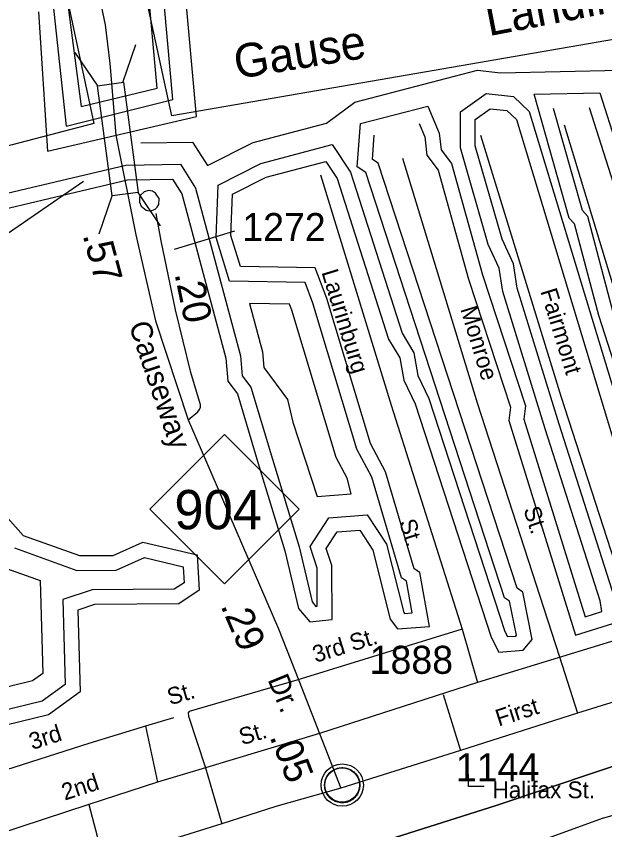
# Model space of a CAD drawing. Extents: x 2104537 to 2336408, y 34176 to 229611.
# Drawn here: x 2169621 to 2172243, y 50389 to 54016 of the extents above; entities that cross this region are included whole.
import ezdxf

# ---------------------------------------------------------------- set-up
doc = ezdxf.new("R2010")
doc.units = 0
for name, color, linetype in [('Exist Boundary Political City Limit New', 7, 'Continuous'), ('Exist Boundary Political CountyLine', 7, 'Continuous'), ('Exist Civil Demographics Community CELL', 7, 'Continuous'), ('Exist Hydrographic Buffer Line', 7, 'Continuous'), ('Exist Hydrographic Creek Single Shore', 7, 'Continuous'), ('Exist Hydrographic River Shore Label', 7, 'Continuous'), ('Exist Road Non-System Type 51', 7, 'Continuous'), ('Exist Road Non-System Type 51 Label', 7, 'Continuous'), ('Exist Road Primary NC Attributed', 7, 'Continuous'), ('Exist Road Primary NC Label', 7, 'Continuous'), ('Exist Road Primary NC Mileage Hundredths English Label', 7, 'Continuous'), ('Exist Road Primary NC Shield CELL', 7, 'Continuous'), ('Exist Road Primary NC Shield Number Label', 7, 'Continuous'), ('Exist Road Primary NC Structure Standard Bridge CELL', 7, 'Continuous'), ('Exist Road Primary NC Structure Standard Bridge Number Label', 7, 'Continuous'), ('Exist Road Secondary Mileage Hundredths English Label', 7, 'Continuous'), ('Exist Road Secondary Type 51 Attributed', 7, 'Continuous'), ('Exist Road Secondary Type 51 Number Label', 7, 'Continuous'), ('Map Preparation Boundary City Limit Buffer Line', 7, 'Continuous')]:
    doc.layers.add(name, color=color, linetype=linetype)

msp = doc.modelspace()

# ---------------------------------------------------------------- linework, layer by layer
at = {"layer": 'Exist Boundary Political City Limit New'}
for points in [[(2169628, 55123.1), (2169966.8, 53537.6), (2165770, 52440.7), (2166340.2, 50636.7), (2165727.2, 50431), (2165234.2, 50011.1), (2164908.5, 49912.6), (2164141, 49925.4)], [(2173854.8, 54184.7), (2170314, 53571.9), (2170069.8, 54698.9)], [(2165010.5, 48356.3), (2166327.8, 48799.5), (2167557.2, 49190.3), (2168489.8, 49505.3), (2169253.2, 49750.3), (2170121.5, 50018.6), (2171042.2, 50269.4), (2171759, 50496.8), (2172662.2, 50800.1), (2173507.2, 51080.1), (2174387.2, 51365.9), (2175197.2, 51622.5)]]:
    msp.add_lwpolyline(points, dxfattribs=at)
at = {"layer": 'Exist Boundary Political CountyLine'}
msp.add_lwpolyline([(2175197.4, 51622.5), (2174387.3, 51365.9), (2173507.3, 51080.1), (2172662.3, 50800.1), (2171759, 50496.8), (2171042.2, 50269.4), (2170121.5, 50018.6), (2169253.2, 49750.3), (2168489.7, 49505.3), (2167557.3, 49190.3), (2166327.7, 48799.5), (2165010.6, 48356.3)], dxfattribs=at)
at = {"layer": 'Exist Civil Demographics Community CELL'}
msp.add_lwpolyline([(2170995.9, 50600.6), (2170996.9, 50606.1), (2170998.7, 50612.7), (2171001.6, 50619.9), (2171004.6, 50625.7), (2171007.9, 50631.4), (2171011.6, 50636.5), (2171015.6, 50640.9), (2171020.2, 50645.5), (2171025.7, 50650.1), (2171031.2, 50653.7), (2171036, 50656.6), (2171041.1, 50659), (2171046.6, 50661.3), (2171052.2, 50663.2), (2171056.5, 50664.3), (2171061.4, 50665), (2171065.5, 50665.8), (2171071.9, 50666), (2171076.3, 50665.9), (2171082, 50665.7), (2171086.9, 50664.9), (2171091.8, 50664), (2171096.8, 50662.5), (2171101.9, 50660.6), (2171108.6, 50657.7), (2171114.9, 50654.2), (2171119.9, 50650.6), (2171125.1, 50646.6), (2171128.4, 50643.5), (2171132.5, 50639.1), (2171136.4, 50634.4), (2171139.5, 50629.8), (2171142.6, 50624.8), (2171145, 50619.7), (2171147.1, 50614.6), (2171148.6, 50609.6), (2171149.9, 50605), (2171151, 50599), (2171151.6, 50594.3), (2171151.9, 50588.3), (2171151.7, 50582.5), (2171151.1, 50576.8), (2171150.2, 50571.3), (2171148.6, 50565.2), (2171146.7, 50559.3), (2171144.4, 50554.3), (2171141.2, 50548.3), (2171137.9, 50543), (2171134.5, 50538.3), (2171130.3, 50533.5), (2171125, 50528.5), (2171120, 50524.4), (2171115, 50521), (2171110.6, 50518.5), (2171103.8, 50515.2), (2171096.7, 50512.5), (2171090.7, 50511.1), (2171084.1, 50509.8), (2171079.7, 50509.3), (2171075.2, 50509), (2171069.6, 50509), (2171065.3, 50509.5), (2171059.7, 50510.2), (2171053.8, 50511.5), (2171049.2, 50512.8), (2171044, 50514.7), (2171039.4, 50516.7), (2171035.5, 50518.9), (2171028.7, 50523), (2171023.1, 50527.2), (2171018.2, 50531.7), (2171013.8, 50536.6), (2171010.6, 50540.5), (2171007.6, 50544.7), (2171003.5, 50551.8), (2171001.8, 50555.4), (2171000.1, 50559.4), (2170997.5, 50567.6), (2170995.9, 50574.6), (2170995.3, 50579.8), (2170994.9, 50586.1), (2170994.9, 50590.8), (2170995.4, 50597.3)], close=True, dxfattribs=at)
for centre, radius in [((2171073.6, 50588.1), 94.3), ((2171073.3, 50588.4), 76.7)]:
    msp.add_circle(centre, radius, dxfattribs=at)
at = {"layer": 'Exist Hydrographic Buffer Line'}
for p, q in [((2171129.6, 53632.5), (2171676.8, 53774.5)), ((2171779.3, 53763.5), (2172310, 53775.2)), ((2171929.4, 53668.4), (2172222, 53674.8)), ((2171154.4, 53537.2), (2171455.1, 53615.3))]:
    msp.add_line(p, q, dxfattribs=at)
for points in [[(2169720, 54035.2), (2169759.7, 53414.5), (2170424.2, 53568.6), (2170368.4, 54195.2)], [(2169784.2, 54078), (2169843.5, 53526.2), (2170318.6, 53644.1), (2170270, 54190.6)], [(2171676.8, 53774.5), (2171779.3, 53763.5)], [(2171600.8, 53589.1), (2171714.3, 53671.5), (2171836.5, 53658.4)], [(2172222, 53674.8), (2172448.8, 52961.4), (2172755, 52025), (2172793.8, 51997.9), (2172814.2, 51867.7), (2172930.4, 51540.7), (2172944, 51542.6), (2172969.7, 51561.2), (2172969.7, 51602.7), (2172742.1, 52301), (2172714.2, 52319.9), (2172649.1, 52609), (2172305.6, 53647.3)], [(2171836.5, 53658.4), (2171907.1, 53590.9), (2172556.5, 51445.1), (2172610.1, 51457.5), (2172216.3, 52682.2), (2172109.1, 53089.9), (2172084.5, 53116.2), (2171929.4, 53668.4)], [(2170473.4, 53349.8), (2170675.9, 53452.1), (2171003.9, 53538.9), (2171129.6, 53632.5)], [(2171455.1, 53615.3), (2171505.5, 53494.4), (2171513.6, 53420.8), (2171560.2, 53358.7), (2171699.1, 52863.3), (2171890.3, 52279.1), (2171882.3, 52219.6), (2172155.7, 51338.8), (2172229.7, 51361.5), (2172222.2, 51409), (2171977.8, 52177), (2171789.3, 52789.1), (2171773, 52893.2), (2171723.7, 52998.7), (2171600.8, 53428.3), (2171600.8, 53589.1)], [(2171029, 53443.7), (2171111, 53320.6), (2171340.5, 52602.8), (2171392.9, 52515.8), (2171410.5, 52413.9), (2171459.4, 52312.2), (2171798.1, 51273), (2171810, 51249.9), (2171847.2, 51252.6), (2171849.9, 51255.8), (2171819.5, 51408.4), (2171797.2, 51422.8), (2171178, 53318.7), (2171140.1, 53344.3), (2171154.4, 53537.2)], [(2170176.3, 53451.8), (2170406.9, 53454.9)], [(2170406.9, 53454.9), (2170473.4, 53349.8)], [(2170520.3, 53263.2), (2170711, 53359.6), (2171029, 53443.7)], [(2169236.5, 53061.1), (2169477.6, 53202.8), (2170109.2, 53352.4), (2170353.2, 53355.7)], [(2170353.2, 53355.7), (2170420.2, 53249.8), (2170620.3, 52502.4), (2170628, 52413.3), (2170665.8, 52362.4), (2170762.2, 52041.3), (2170881.7, 51649.9), (2170938.8, 51405.8), (2170956.2, 51384.9), (2170962.4, 51385.6), (2170961.7, 51555.9), (2170930.3, 51652.1), (2171014.3, 51779.8), (2171184.8, 51793.3), (2171271.3, 51661.9), (2171347.6, 51357.6), (2171350.9, 51353.3), (2171385, 51355.8), (2171359.6, 51497.1), (2171338.1, 51511.7), (2171205.3, 51960.2), (2171138.4, 52086), (2170942.1, 52736.9), (2170907.7, 52828.7), (2170571.8, 52835.2), (2170511.4, 53029.8), (2170520.3, 53263.2)], [(2171096.2, 51955.8), (2171046.9, 52048.3), (2170848.8, 52705.4), (2170839, 52731.6), (2170659.9, 52735.1)], [(2170659.9, 52735.1), (2170717.6, 52519.5), (2170723.7, 52449.6), (2170829.1, 52307.7), (2170852.7, 52206.4), (2170961.2, 51874.4), (2171113.5, 51886.4), (2171096.2, 51955.8)], [(2169613.6, 51645.1), (2169891, 51545.5), (2170066.6, 51546), (2170191.9, 51602.3), (2170364.6, 51561.5), (2170368.7, 51490.3), (2170325.2, 51461.4), (2169959.7, 51458.8), (2169828.5, 51415.5), (2169838.9, 51036.9), (2169736.3, 50962.5), (2168847.3, 50744.9)], [(2169516.4, 51606), (2169557, 51560.9), (2169727.7, 51499.6), (2169739.1, 51086.1), (2169694.1, 51053.5), (2168923.8, 50864.9)]]:
    msp.add_lwpolyline(points, dxfattribs=at)
at = {"layer": 'Exist Hydrographic Creek Single Shore'}
for points in [[(2158918.1, 46074.5), (2159451.3, 46103.5), (2159759.3, 46179.6), (2163717.2, 47642.2), (2165006.3, 48024.2), (2167202.2, 48762.7), (2167700.3, 48966.4), (2168873.4, 49298.1), (2169963.5, 49670.9), (2170836.4, 49932.9), (2172233.4, 50440.8), (2173257.4, 50722.9), (2175993.4, 51644.7), (2179303.6, 52647.2), (2179935.6, 52858.1), (2180160.5, 52893.2), (2182373.6, 53523.1), (2183105.7, 53659.9), (2183830.5, 53731.3), (2185435.7, 54231.9), (2185975.6, 54477.4), (2186074.6, 54587), (2186140.6, 54795.7), (2186197.4, 54988.5)], [(2169847, 54102.5), (2169909.8, 53613.5), (2170248.3, 53694.5), (2170204.4, 54187.5)], [(2171666.4, 53555.6), (2171732.5, 53603.5), (2171807.3, 53595.5)], [(2171807.3, 53595.5), (2171849.3, 53555.4), (2172511.4, 51367.3), (2172694.4, 51409.7), (2172279.3, 52700.6), (2172168.4, 53122.7), (2172143.4, 53149.4), (2172015.4, 53604.6)], [(2172174.3, 53608.2), (2172386.4, 52941.3), (2172699.5, 51983.8), (2172733.3, 51960.1), (2172750.3, 51851.5), (2172886.5, 51468.3), (2172969.3, 51479.8), (2173035.4, 51527.8), (2173035.4, 51613.1), (2172797.5, 52342.8), (2172772.5, 52359.7), (2172712.4, 52626.6), (2172382.5, 53623.8)], [(2171416.5, 53537.5), (2171441.3, 53477.9), (2171450.3, 53395.7), (2171500.3, 53329.1), (2171636.3, 52844.2), (2171823.3, 52273), (2171815.3, 52214.1), (2172112.4, 51256.8), (2172303.3, 51315.5), (2172286.3, 51424.1), (2172040.4, 52196.6), (2171853.4, 52803.9), (2171836.4, 52912.5), (2171785.4, 53021.8), (2171666.4, 53437.5), (2171666.4, 53555.6)], [(2171000.4, 53368.3), (2171051.3, 53291.9), (2171280.3, 52575.5), (2171330.3, 52492.5), (2171347.4, 52393.7), (2171398.4, 52287.7), (2171737.4, 51247.7), (2171771.4, 51181.4), (2171879.5, 51189.1), (2171920.5, 51237.6), (2171878.4, 51448.4), (2171852.4, 51465.3), (2171233.4, 53360.5), (2171208.3, 53377.4), (2171216.3, 53485.5)], [(2170584.4, 53222.1), (2170734.5, 53298), (2171000.4, 53368.3)], [(2169302.4, 53023.7), (2169502.3, 53141.3), (2170117.3, 53286.9), (2170317.4, 53289.6)], [(2170317.4, 53289.6), (2170359.4, 53223.2), (2170555.5, 52491), (2170564.3, 52389.1), (2170606.3, 52332.5), (2170699.4, 52022.3), (2170818.3, 51632.9), (2170878.4, 51375.8), (2170928.4, 51315.8), (2171028.3, 51326.9), (2171027.3, 51566.5), (2171002.5, 51642.4), (2171051.5, 51717), (2171151.3, 51724.9), (2171210.4, 51635.1), (2171287.3, 51328.5), (2171320.3, 51285.2), (2171462.4, 51295.6), (2171419.3, 51536), (2171394.3, 51552.9), (2171266.4, 51985.1), (2171199.3, 52111.1), (2171004.3, 52758), (2170953.5, 52893.5), (2170620.5, 52899.9), (2170577.4, 53038.5), (2170584.4, 53222.1)], [(2169525.3, 51841.5), (2169651.4, 51701.3), (2169902.4, 51611.1), (2170052.5, 51611.5), (2170185.3, 51671.3), (2170427.3, 51614.2), (2170436.3, 51456.5), (2170345.3, 51395.9), (2169970.4, 51393.3), (2169895.4, 51368.5), (2169905.4, 51004.1), (2169764.4, 50901.8), (2168857.4, 50679.8)]]:
    msp.add_lwpolyline(points, dxfattribs=at)
at = {"layer": 'Exist Road Non-System Type 51'}
for p, q in [((2171607.6, 51283.3), (2170870.6, 51055.3)), ((2171607.6, 51283.3), (2171676.8, 51045.4)), ((2172041.3, 51159.7), (2172121.8, 50909.5)), ((2171522.9, 50992.6), (2171600.5, 50743)), ((2170321.4, 50888.4), (2170196.6, 50850.5)), ((2170196.6, 50850.5), (2170250.9, 50601.7)), ((2170971.6, 50817.8), (2170464.4, 50664.8)), ((2170464.4, 50664.8), (2170250.9, 50601.7)), ((2170464.4, 50664.8), (2170537.7, 50415.4)), ((2170250.9, 50601.7), (2169945.1, 50502.3)), ((2169945.1, 50502.3), (2169408.6, 50326.6)), ((2169945.1, 50502.3), (2170010.5, 50250.3))]:
    msp.add_line(p, q, dxfattribs=at)
for points in [[(2172061.7, 53531.2), (2172387.6, 52459.9), (2172735.7, 51372.1)], [(2171689.8, 53485.2), (2172047.9, 52322.4), (2172389.5, 51267.2)], [(2171342.6, 53383.3), (2171674.3, 52292.2), (2172041.3, 51159.7)], [(2170976.7, 53309.3), (2171292.2, 52282.2), (2171607.6, 51283.3)], [(2170225.2, 53149.3), (2170240.1, 53154.9), (2170249.4, 53163.9), (2170255.6, 53176.6), (2170257.1, 53203.5), (2170241.5, 53226.7), (2170227.8, 53235.8), (2170209.8, 53238.2), (2170191.1, 53233.3), (2170174.7, 53218.2), (2170169.5, 53207.1), (2170170.1, 53186.1), (2170178, 53169.2), (2170199.3, 53151.1), (2170214.3, 53147.5), (2170225.2, 53149.3)], [(2170870.6, 51055.3), (2170391.1, 50916.9), (2170387.1, 50910.8), (2170389.1, 50894.7), (2170464.4, 50664.8)], [(2170196.6, 50850.5), (2169944.1, 50773.3), (2169391.1, 50596.3)]]:
    msp.add_lwpolyline(points, dxfattribs=at)
at = {"layer": 'Exist Road Non-System Type 51 Label'}
msp.add_lwpolyline([(2171705.5, 50581.8), (2171636.7, 50581.8), (2171635.1, 50693.5)], dxfattribs=at)
at = {"layer": 'Exist Road Primary NC Attributed'}
msp.add_line((2170971.6, 50817.8), (2171067, 50574.2), dxfattribs=at)
for points in [[(2169780.3, 55143.4), (2169775.7, 54951), (2169787.2, 54817.3), (2169938.6, 54353.6), (2170017.1, 53976.9), (2170038, 53804.3), (2170064.2, 53485.1)], [(2170064.2, 53485.1), (2170153.1, 53040.5), (2170241.6, 52657.8), (2170386.3, 52215.7)], [(2170386.3, 52215.7), (2170464.9, 52038.6), (2170789.6, 51284.1), (2170879.9, 51054.1), (2170971.6, 50817.8)]]:
    msp.add_lwpolyline(points, dxfattribs=at)
at = {"layer": 'Exist Road Primary NC Shield CELL'}
msp.add_lwpolyline([(2170216.3, 51818.4), (2170549.3, 52151.4), (2170882.3, 51818.4), (2170549.3, 51485.4)], close=True, dxfattribs=at)
at = {"layer": 'Exist Road Primary NC Structure Standard Bridge CELL'}
for p, q in [((2170096.1, 53721), (2170154.3, 53890.4)), ((2169984, 53705.9), (2169883.5, 53853.8)), ((2169990.6, 53045), (2170048.8, 53214.4)), ((2170263.9, 53081.9), (2170163.5, 53229.9))]:
    msp.add_line(p, q, dxfattribs=at)
msp.add_lwpolyline([(2170048.8, 53214.4), (2169983.4, 53705.8), (2170098.2, 53721.3), (2170163.5, 53229.9)], close=True, dxfattribs=at)
at = {"layer": 'Exist Road Primary NC Structure Standard Bridge Number Label'}
msp.add_line((2169920.3, 53278.5), (2168853, 52546.1), dxfattribs=at)
at = {"layer": 'Exist Road Secondary Type 51 Attributed'}
for points in [[(2182154.9, 53997.3), (2181473.5, 53908.1), (2181345.5, 53886.4), (2180744.8, 53756.8), (2180510.3, 53701.4), (2179711, 53530.4), (2179397.3, 53440.4), (2178997.4, 53321.4), (2178607.5, 53200.8), (2177557, 52864.9), (2175189.9, 52136.5), (2174834.5, 52032.5), (2174426, 51904.4), (2173092.8, 51481), (2172559.4, 51315.8), (2171676.8, 51045.4), (2170971.6, 50817.8)], [(2170386.3, 52215.7), (2170430.3, 52251.9), (2170438.1, 52261.9), (2170442.2, 52272.7), (2170442.4, 52283.5), (2170399.3, 52428), (2170330.8, 52706.6), (2170266.8, 53013.9), (2170243.7, 53136)], [(2174742, 51725.8), (2174212.8, 51558.9), (2173687.4, 51400), (2173170.1, 51235.1), (2172634, 51067.6), (2172121.8, 50909.5), (2171600.5, 50743), (2171067, 50574.2)], [(2171067, 50574.2), (2170777.3, 50492.5), (2170537.7, 50415.4), (2170010.5, 50250.3), (2169487.3, 50085.5), (2168966, 49920.7), (2168518.8, 49786.3), (2167382.2, 49424.3), (2167122.7, 49343), (2166853, 49257.3), (2166183.9, 49050.1), (2165934.5, 48976.5), (2165712.7, 48907.6), (2165518.8, 48840.4), (2165136.7, 48704.3), (2164743.6, 48564.6), (2164372, 48424.9)]]:
    msp.add_lwpolyline(points, dxfattribs=at)
at = {"layer": 'Exist Road Secondary Type 51 Number Label'}
msp.add_line((2170325.9, 52977.2), (2170595.2, 53059.5), dxfattribs=at)
at = {"layer": 'Map Preparation Boundary City Limit Buffer Line'}
for points in [[(2169628, 55123.1), (2169966.8, 53537.6), (2165770, 52440.7), (2166340.2, 50636.7), (2165727.2, 50431), (2165234.2, 50011.1), (2164908.5, 49912.6), (2164141, 49925.4)], [(2173854.8, 54184.7), (2170314, 53571.9), (2170069.8, 54698.9)], [(2165010.5, 48356.3), (2166327.8, 48799.5), (2167557.2, 49190.3), (2168489.8, 49505.3), (2169253.2, 49750.3), (2170121.5, 50018.6), (2171042.2, 50269.4), (2171759, 50496.8), (2172662.2, 50800.1), (2173507.2, 51080.1), (2174387.2, 51365.9), (2175197.2, 51622.5)]]:
    msp.add_lwpolyline(points, dxfattribs=at)

# ---------------------------------------------------------------- texts
at = {"layer": 'Exist Hydrographic River Shore Label'}
for s, rotation, p in [('Landing', 10.9471, (2171726.5, 53926.4)), ('Gause', 9.334, (2170603.9, 53735.5))]:
    msp.add_text(s, height=150, rotation=rotation, dxfattribs=at).set_placement(p)
at = {"layer": 'Exist Road Non-System Type 51 Label'}
for s, rotation, p in [('Laurinburg', 287.0757, (2170980.2, 52874.9)), ('Fairmont', 287.1202, (2171955.5, 52789.8)), ('Monroe', 286.908, (2171598.6, 52710.5)), ('St.', 287.9545, (2171879.8, 51817.6)), ('St.', 287.5233, (2171326.4, 51761.4)), ('3rd St.', 17.1842, (2170954.8, 51132.9)), ('St.', 16.1035, (2170306.1, 50943.6)), ('First', 17.7106, (2171770.5, 50849)), ('3rd', 17.7504, (2169692.2, 50744.3)), ('St.', 16.7809, (2170626.7, 50765.2)), ('2nd', 18.0149, (2169837.1, 50518.9))]:
    msp.add_text(s, height=75, rotation=rotation, dxfattribs=at).set_placement(p)
msp.add_text('Halifax St.', height=75, dxfattribs=at).set_placement((2171743.1, 50529.6))
at = {"layer": 'Exist Road Primary NC Label'}
for s, rotation, p in [('Causeway', 288.6728, (2170121.7, 52638.8)), ('Dr.', 292.2654, (2170739.7, 51059))]:
    msp.add_text(s, height=95, rotation=rotation, dxfattribs=at).set_placement(p)
at = {"layer": 'Exist Road Primary NC Mileage Hundredths English Label'}
for s, rotation, p in [('.57', 284.9785, (2169916.2, 53040.1)), ('.29', 293.2835, (2170529.9, 51387.5)), ('.05', 291.3772, (2170748.5, 50803.9))]:
    msp.add_text(s, height=125, rotation=rotation, dxfattribs=at).set_placement(p)
at = {"layer": 'Exist Road Primary NC Shield Number Label'}
msp.add_text('904', height=175, dxfattribs=at).set_placement((2170325.4, 51728.7))
at = {"layer": 'Exist Road Secondary Mileage Hundredths English Label'}
msp.add_text('.20', height=125, rotation=281.7633, dxfattribs=at).set_placement((2170325.7, 52867))
at = {"layer": 'Exist Road Secondary Type 51 Number Label'}
for s, p in [('1272', (2170627.9, 53013.3)), ('1888', (2171195.6, 51084.1)), ('1144', (2171579.6, 50605.4))]:
    msp.add_text(s, height=125, dxfattribs=at).set_placement(p)

doc.saveas('drawing.dxf')
